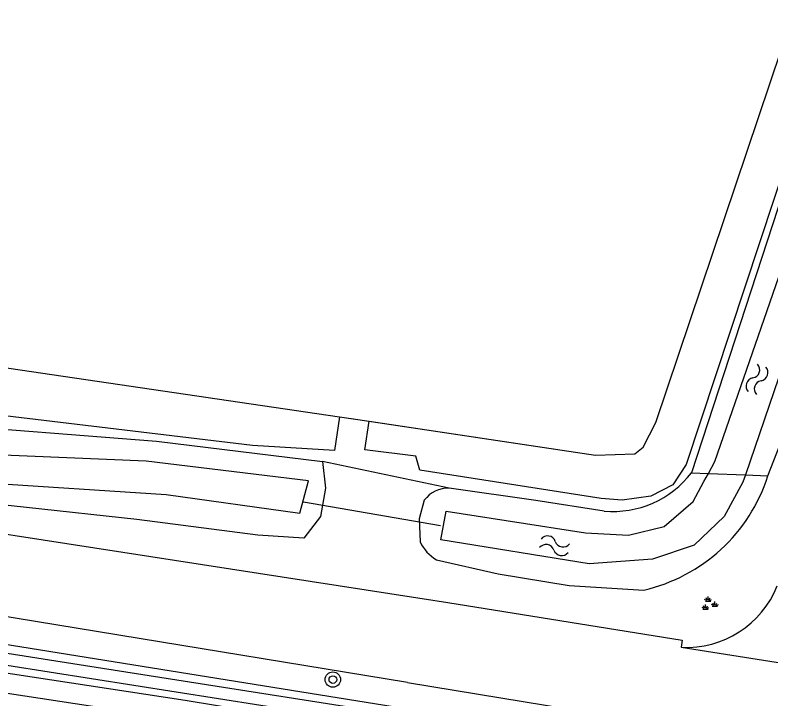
# Model space of a CAD drawing. Extents: x 135999 to 138000, y 396000 to 398501.
# Drawn here: x 136298.09 to 136337.34, y 396356.9 to 396392.42 of the extents above; entities that cross this region are included whole.
import ezdxf

# ---------------------------------------------------------------- set-up
doc = ezdxf.new("R2010")
doc.units = 0
for name, color, linetype in [('gg-afsc-draadraster', 7, 'Continuous'), ('gg-afsc-lijn draadraster', 7, 'Continuous'), ('gg-knt-bovenkant onderkant talud', 7, 'Continuous'), ('gg-knt-verharding', 7, 'Continuous'), ('gg-kntw-bovenkant insteek waterloop', 7, 'Continuous'), ('gg-kntw-waterlijn', 7, 'Continuous'), ('gg-kwrk-duiker nz buis', 7, 'Continuous'), ('gt-grn-groengrens', 7, 'Continuous'), ('gt-grn-vlakafsluiter', 7, 'Continuous'), ('gt-symb-boom', 7, 'Continuous'), ('gt-symb-groenvak', 7, 'Continuous'), ('gt-symb-watersymbool', 7, 'Continuous')]:
    doc.layers.add(name, color=color, linetype=linetype)

# ---------------------------------------------------------------- blocks, each defined once
blk = doc.blocks.new('gt0-WA')
at = {"layer": 'gt-symb-watersymbool'}
for centre, start, end in [((-0.323, 0.022), 28.0725, 151.9275), ((0.427, 0.422), 208.0725, 331.9275), ((-0.323, -0.428), 28.0725, 151.9275), ((0.427, -0.028), 208.0725, 331.9275)]:
    blk.add_arc(centre, 0.425, start, end, dxfattribs=at)
blk = doc.blocks.new('gt0-GRVAK')
at = {"layer": 'gt-symb-groenvak'}
for p, q in [((-0.047, 0.214), (-0.047, 0.393)), ((-0.11, 0.189), (-0.228, 0.24)), ((-0.182, 0.153), (0.088, 0.153)), ((-0.091, 0.211), (-0.156, 0.322)), ((-0.004, 0.211), (0.061, 0.322)), ((0.015, 0.189), (0.133, 0.24)), ((0.262, -0.052), (0.197, 0.059)), ((0.305, -0.049), (0.305, 0.13)), ((0.349, -0.052), (0.414, 0.059)), ((-0.245, -0.228), (-0.363, -0.177)), ((-0.318, -0.264), (-0.047, -0.264)), ((-0.226, -0.206), (-0.291, -0.095)), ((-0.183, -0.203), (-0.183, -0.024)), ((-0.139, -0.206), (-0.074, -0.095)), ((-0.12, -0.228), (-0.002, -0.177)), ((0.243, -0.074), (0.125, -0.023)), ((0.17, -0.11), (0.441, -0.11)), ((0.368, -0.074), (0.486, -0.023))]:
    blk.add_line(p, q, dxfattribs=at)
blk = doc.blocks.new('gt0-BOOM')
at = {"layer": 'gt-symb-boom'}
for radius in [0.4, 0.2]:
    blk.add_circle((0, 0), radius, dxfattribs=at)

msp = doc.modelspace()

# ---------------------------------------------------------------- linework, layer by layer
at = {"layer": 'gg-afsc-draadraster'}
for p, q in [((136250.949, 396380.97), (136314.943, 396371.559)), ((136314.943, 396371.559), (136316.473, 396371.328))]:
    msp.add_line(p, q, dxfattribs=at)
msp.add_lwpolyline([(136316.473, 396371.328), (136328.234, 396369.556), (136330.28, 396369.629), (136330.708, 396369.968), (136331.376, 396371.258), (136340.864, 396399.461), (136351.225, 396430.408), (136351.461, 396433.69), (136351.292, 396436.582), (136350.934, 396439.456), (136350.145, 396442.255), (136346.234, 396453.511)], dxfattribs=at)
at = {"layer": 'gg-afsc-lijn draadraster'}
msp.add_lwpolyline([(136315.547, 396371.468), (136328.234, 396369.556), (136330.28, 396369.629), (136330.708, 396369.968), (136331.376, 396371.258), (136340.864, 396399.461), (136351.225, 396430.408), (136351.461, 396433.69), (136351.292, 396436.582), (136350.934, 396439.456), (136350.145, 396442.255), (136346.234, 396453.511), (136318.123, 396443.287), (136292.891, 396434.111)], dxfattribs=at)
at = {"layer": 'gg-knt-bovenkant onderkant talud'}
msp.add_lwpolyline([(136333.435, 396349.998), (136332.888, 396351.744), (136307.008, 396355.767), (136270.943, 396361.252), (136229.279, 396367.946), (136198.421, 396372.728), (136187.38, 396374.489)], dxfattribs=at)
at = {"layer": 'gg-knt-verharding'}
for p, q in [((136332.689, 396359.581), (136341.283, 396358.222)), ((136318.466, 396357.754), (136336.158, 396354.863))]:
    msp.add_line(p, q, dxfattribs=at)
for points in [[(136177.337, 396383.923), (136190.75, 396382.024), (136207.839, 396379.515), (136217.253, 396378.021), (136235.336, 396375.093), (136319.012, 396362.148)], [(136318.466, 396357.754), (136208.124, 396375.847), (136181.777, 396379.465), (136175.236, 396380.264)], [(136319.012, 396362.148), (136320.568, 396361.907), (136332.743, 396359.95), (136332.689, 396359.581)]]:
    msp.add_lwpolyline(points, dxfattribs=at)
msp.add_arc((136332.948, 396364.667), 5.093, 267.0822, 338.1778, dxfattribs=at)
at = {"layer": 'gg-kntw-bovenkant insteek waterloop'}
for points in [[(136353.609, 396430.235), (136352.783, 396426.924), (136344.17, 396402.155), (136333.229, 396368.651)], [(136337.187, 396368.492), (136338.555, 396371.978), (136347.487, 396398.048), (136356.535, 396425.934)], [(136177.104, 396390.112), (136181.57, 396389.081), (136206.762, 396384.963), (136240.768, 396379.542), (136274.903, 396374.168), (136293.482, 396371.219), (136305.427, 396370.29), (136314.058, 396369.233)], [(136314.058, 396369.233), (136314.215, 396367.849), (136313.949, 396366.378), (136313.092, 396365.246), (136310.7, 396365.407), (136304.407, 396366.226), (136292.941, 396367.457), (136232.602, 396377.055), (136177.665, 396385.947)], [(136171.647, 396379.567), (136170.062, 396378.885), (136170.277, 396377.047), (136175.702, 396376.915), (136184.932, 396375.883), (136197.563, 396373.805), (136228.649, 396369.048), (136271.83, 396362.193), (136306.916, 396356.838), (136334.955, 396352.22), (136335.179, 396353.688), (136206.971, 396374.28), (136185.68, 396377.729), (136179.39, 396378.664), (136171.647, 396379.567)], [(136328.68, 396366.655), (136325.129, 396367.198), (136320.641, 396367.851)], [(136319.344, 396367.225), (136319.075, 396366.247), (136319.134, 396365.054)], [(136319.978, 396364.128), (136323.174, 396363.397), (136326.866, 396362.785), (136330.737, 396362.554)]]:
    msp.add_lwpolyline(points, dxfattribs=at)
for centre, radius, start, end in [((136329.131, 396371.809), 5.174, 265.0001, 322.3815), ((136328.781, 396371.151), 8.817, 282.8199, 342.4467), ((136320.595, 396366.29), 1.561, 88.2979, 143.2309), ((136320.974, 396365.883), 2.018, 204.2631, 240.432)]:
    msp.add_arc(centre, radius, start, end, dxfattribs=at)
at = {"layer": 'gg-kntw-waterlijn'}
for points in [[(136334.096, 396368.616), (136334.428, 396369.23), (136338.045, 396379.666), (136353.432, 396425.44), (136354.533, 396428.714), (136355.099, 396432.023), (136355.308, 396435.146), (136354.346, 396441.911), (136353.18, 396445.343), (136349.683, 396453.889), (136351.539, 396454.649), (136355.718, 396443.529), (136356.255, 396441.231), (136356.884, 396435.899), (136356.827, 396432.547), (136356.002, 396428.006), (136354.137, 396421.607), (136336.02, 396368.539)], [(136313.329, 396368.222), (136304.9, 396369.255), (136296.639, 396369.588), (136288.244, 396370.755), (136263.889, 396374.559), (136184.774, 396387.335), (136177.626, 396388.902), (136177.314, 396387.477), (136184.638, 396385.872), (136196.586, 396383.988), (136223.715, 396379.71), (136269.191, 396372.334), (136296.345, 396368.14), (136305.939, 396367.512), (136312.873, 396366.545), (136313.329, 396368.222)], [(136170.884, 396378.689), (136172.369, 396378.898), (136178.822, 396378.175), (136202.458, 396374.235), (136260.711, 396365.086), (136301.419, 396358.693), (136334.713, 396353.464), (136334.613, 396352.827), (136326.251, 396354.141), (136295.448, 396358.978), (136234.528, 396368.546), (136192.981, 396375.071), (136178.548, 396377.575), (136173.743, 396378.126), (136172.39, 396378.281), (136170.907, 396377.974), (136170.884, 396378.689)], [(136336.02, 396368.539), (136335.893, 396368.166), (136334.922, 396366.376), (136333.361, 396364.891), (136331.191, 396364.167), (136327.898, 396363.919), (136320.209, 396365.16), (136320.475, 396366.659), (136327.709, 396365.535), (136329.955, 396365.402), (136331.801, 396365.859), (136333.305, 396367.154), (136333.867, 396368.192), (136334.096, 396368.616)]]:
    msp.add_lwpolyline(points, dxfattribs=at)
at = {"layer": 'gg-kwrk-duiker nz buis'}
msp.add_line((136313.075, 396367.13), (136320.177, 396365.905), dxfattribs=at)
at = {"layer": 'gt-grn-groengrens'}
for points in [[(136346.234, 396453.511), (136347.975, 396454.225), (136352.724, 396439.157), (136353.353, 396433.866), (136352.766, 396429.008), (136332.936, 396369.082), (136332.252, 396368.015), (136331.112, 396367.428), (136329.627, 396367.216), (136328.525, 396367.311), (136319.114, 396368.781), (136318.906, 396369.512), (136316.249, 396369.841), (136316.473, 396371.328)], [(136314.943, 396371.559), (136314.678, 396369.803), (136310.426, 396370.057), (136297.111, 396371.648), (136248.23, 396379.083), (136201.6, 396386.561), (136182.339, 396389.49), (136177.104, 396390.112)]]:
    msp.add_lwpolyline(points, dxfattribs=at)
at = {"layer": 'gt-grn-vlakafsluiter'}
for p, q in [((136320.641, 396367.851), (136314.058, 396369.233)), ((136333.229, 396368.651), (136334.096, 396368.616)), ((136334.096, 396368.616), (136336.02, 396368.539)), ((136336.02, 396368.539), (136337.187, 396368.492))]:
    msp.add_line(p, q, dxfattribs=at)

# ---------------------------------------------------------------- block references
at = {"layer": 'gt-symb-boom'}
msp.add_blockref('gt0-BOOM', (136314.595, 396357.906), dxfattribs=at)
at = {"layer": 'gt-symb-groenvak'}
msp.add_blockref('gt0-GRVAK', (136334.131, 396361.822), dxfattribs=at)
at = {"layer": 'gt-symb-watersymbool'}
for p, rotation in [((136336.643, 396373.546), -108.77911787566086), ((136326.163, 396364.845), 170.56592086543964)]:
    msp.add_blockref('gt0-WA', p, dxfattribs=dict(at, rotation=rotation))

doc.saveas('drawing.dxf')
